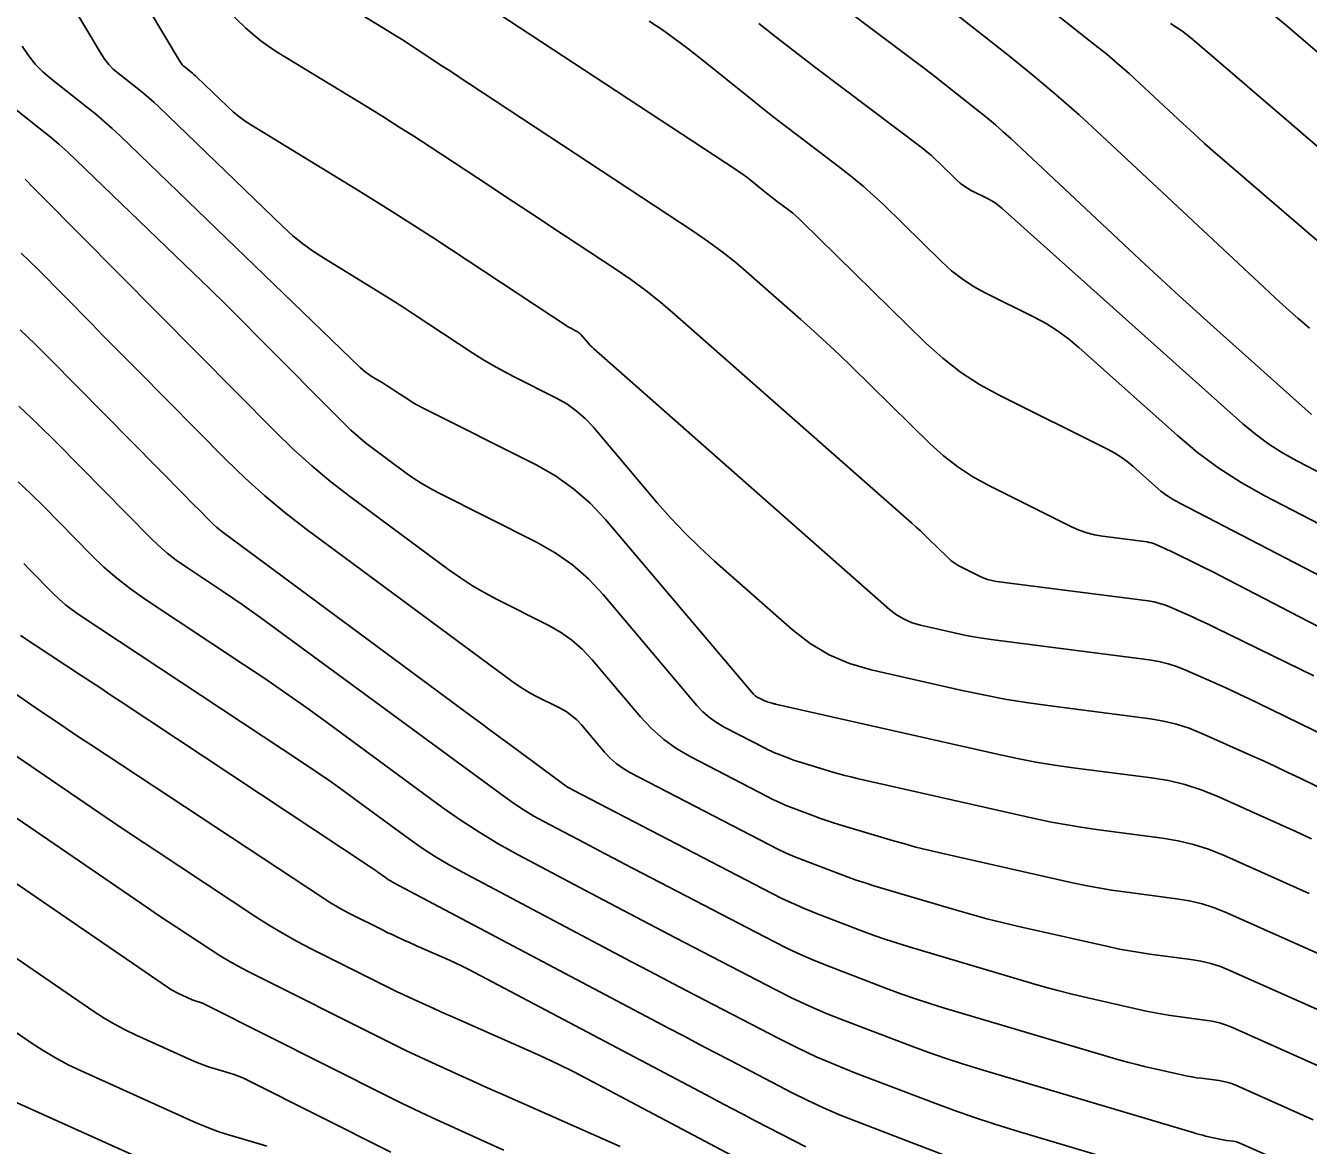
# Model space of a CAD drawing. Extents: x 1354696 to 1366163, y 660729 to 670380.
# Drawn here: x 1361307.2 to 1361389.9, y 665002.9 to 665075.2 of the extents above; entities that cross this region are included whole.
import ezdxf

# ---------------------------------------------------------------- set-up
doc = ezdxf.new("R2010")
doc.units = 0
doc.layers.add('R_Contours', color=7, linetype='Continuous')

msp = doc.modelspace()

# ---------------------------------------------------------------- linework, layer by layer
at = {"layer": 'R_Contours'}
for points in [[(1361303.676, 665095.433), (1361317.191, 665072.824), (1361317.258, 665072.722), (1361317.334, 665072.628), (1361317.418, 665072.541), (1361317.511, 665072.461), (1361317.897, 665072.158), (1361317.993, 665072.081), (1361318.087, 665072.002), (1361318.178, 665071.92), (1361318.268, 665071.836), (1361320.238, 665069.934), (1361320.605, 665069.6), (1361320.988, 665069.287), (1361321.387, 665068.995), (1361321.803, 665068.725), (1361328.54, 665064.607), (1361329.801, 665063.829), (1361331.055, 665063.04), (1361332.303, 665062.242), (1361333.544, 665061.433), (1361342.216, 665055.729), (1361342.283, 665055.687), (1361342.352, 665055.646), (1361342.421, 665055.607), (1361342.492, 665055.57), (1361342.777, 665055.426), (1361342.846, 665055.387), (1361342.91, 665055.342), (1361342.969, 665055.29), (1361343.023, 665055.232), (1361343.455, 665054.723), (1361343.546, 665054.62), (1361343.64, 665054.52), (1361343.738, 665054.423), (1361343.84, 665054.331), (1361362.934, 665037.491), (1361363.386, 665037.139), (1361363.871, 665036.851), (1361364.389, 665036.626), (1361364.94, 665036.466), (1361367.207, 665035.954), (1361367.775, 665035.833), (1361368.346, 665035.725), (1361368.919, 665035.63), (1361369.494, 665035.549), (1361379.686, 665034.232), (1361380.304, 665034.129), (1361380.909, 665033.983), (1361381.502, 665033.792), (1361382.083, 665033.557), (1361384.381, 665032.53), (1361384.954, 665032.271), (1361385.525, 665032.007), (1361386.094, 665031.738), (1361386.66, 665031.465), (1361394.767, 665027.505)], [(1361397.419, 665055.358), (1361384.68, 665066.297), (1361383.963, 665066.92), (1361383.253, 665067.549), (1361382.55, 665068.186), (1361381.854, 665068.831), (1361379.082, 665071.425), (1361378.382, 665072.066), (1361377.67, 665072.692), (1361376.945, 665073.303), (1361376.207, 665073.9), (1361357.511, 665088.683)], [(1361305.279, 665084.738), (1361312.102, 665073.324), (1361312.333, 665072.974), (1361312.593, 665072.65), (1361312.883, 665072.351), (1361313.201, 665072.078), (1361314.531, 665071.035), (1361314.86, 665070.771), (1361315.182, 665070.498), (1361315.497, 665070.217), (1361315.804, 665069.927), (1361323.818, 665062.196), (1361324.446, 665061.622), (1361325.102, 665061.085), (1361325.787, 665060.585), (1361326.5, 665060.122), (1361329.41, 665058.343), (1361330.136, 665057.895), (1361330.858, 665057.442), (1361331.576, 665056.982), (1361332.29, 665056.516), (1361336.076, 665054.026), (1361336.722, 665053.615), (1361337.379, 665053.222), (1361338.047, 665052.849), (1361338.726, 665052.495), (1361341.465, 665051.117), (1361342.126, 665050.742), (1361342.739, 665050.308), (1361343.306, 665049.813), (1361343.825, 665049.258), (1361347.964, 665044.374), (1361348.836, 665043.381), (1361349.743, 665042.423), (1361350.683, 665041.498), (1361351.658, 665040.606), (1361356.677, 665036.18), (1361357.821, 665035.288), (1361359.048, 665034.559), (1361360.358, 665033.992), (1361361.751, 665033.587), (1361367.62, 665032.261), (1361368.991, 665031.969), (1361370.367, 665031.708), (1361371.75, 665031.48), (1361373.138, 665031.284), (1361379.756, 665030.429), (1361380.611, 665030.287), (1361381.449, 665030.084), (1361382.269, 665029.82), (1361383.073, 665029.495), (1361386.252, 665028.074), (1361387.045, 665027.716), (1361387.835, 665027.35), (1361388.622, 665026.978), (1361389.406, 665026.6), (1361402.632, 665020.139)], [(1361362.769, 665079.42), (1361370.67, 665073.172), (1361372.192, 665071.943), (1361373.687, 665070.683), (1361375.156, 665069.392), (1361376.598, 665068.07), (1361387.066, 665058.274), (1361387.794, 665057.6), (1361388.529, 665056.934), (1361389.271, 665056.276), (1361390.02, 665055.626)], [(1361397.023, 665036.372), (1361381.647, 665044.341), (1361381.226, 665044.577), (1361380.822, 665044.837), (1361380.436, 665045.122), (1361380.066, 665045.432), (1361378.623, 665046.723), (1361378.253, 665047.032), (1361377.865, 665047.315), (1361377.459, 665047.571), (1361377.035, 665047.801), (1361370.014, 665051.304), (1361368.733, 665052.007), (1361367.518, 665052.802), (1361366.37, 665053.691), (1361365.288, 665054.673), (1361357.27, 665062.538), (1361357.086, 665062.713), (1361356.897, 665062.881), (1361356.702, 665063.043), (1361356.503, 665063.199), (1361355.693, 665063.811), (1361355.492, 665063.965), (1361355.291, 665064.12), (1361355.092, 665064.277), (1361354.894, 665064.435), (1361353.952, 665065.194), (1361353.727, 665065.37), (1361353.498, 665065.542), (1361353.265, 665065.707), (1361353.028, 665065.867), (1361333.513, 665078.711)], [(1361358.151, 665077.706), (1361364.585, 665072.843), (1361365.111, 665072.443), (1361365.634, 665072.04), (1361366.156, 665071.635), (1361366.675, 665071.226), (1361368.749, 665069.587), (1361369.262, 665069.172), (1361369.767, 665068.746), (1361370.263, 665068.31), (1361370.75, 665067.864), (1361379.402, 665059.767), (1361380.504, 665058.742), (1361381.612, 665057.722), (1361382.726, 665056.71), (1361383.845, 665055.703), (1361390.145, 665050.069)], [(1361319.556, 665076.798), (1361321.419, 665075.014), (1361321.896, 665074.581), (1361322.393, 665074.176), (1361322.912, 665073.799), (1361323.452, 665073.449), (1361329.251, 665069.904), (1361330.259, 665069.282), (1361331.261, 665068.652), (1361332.258, 665068.014), (1361333.25, 665067.367), (1361337.207, 665064.765), (1361338.196, 665064.114), (1361339.185, 665063.463), (1361340.174, 665062.812), (1361341.162, 665062.16), (1361345.257, 665059.46), (1361346.256, 665058.776), (1361347.229, 665058.059), (1361348.176, 665057.308), (1361349.098, 665056.523), (1361364.369, 665043.055), (1361364.649, 665042.805), (1361364.926, 665042.551), (1361365.199, 665042.294), (1361365.469, 665042.032), (1361366.647, 665040.877), (1361366.869, 665040.675), (1361367.105, 665040.493), (1361367.354, 665040.329), (1361367.617, 665040.185), (1361368.697, 665039.646), (1361368.971, 665039.523), (1361369.252, 665039.425), (1361369.54, 665039.35), (1361369.835, 665039.299), (1361379.616, 665038.035), (1361379.997, 665037.972), (1361380.37, 665037.882), (1361380.735, 665037.764), (1361381.093, 665037.62), (1361382.509, 665036.987), (1361382.862, 665036.827), (1361383.214, 665036.664), (1361383.565, 665036.499), (1361383.914, 665036.33), (1361388.534, 665034.073), (1361389.419, 665033.637), (1361390.302, 665033.197)], [(1361398.568, 665032.248), (1361384.242, 665039.674), (1361383.911, 665039.844), (1361383.579, 665040.012), (1361383.246, 665040.179), (1361382.912, 665040.343), (1361381.168, 665041.195), (1361381.036, 665041.259), (1361380.904, 665041.321), (1361380.771, 665041.383), (1361380.638, 665041.443), (1361380.103, 665041.682), (1361379.968, 665041.736), (1361379.83, 665041.781), (1361379.689, 665041.815), (1361379.546, 665041.839), (1361376.68, 665042.209), (1361376.161, 665042.298), (1361375.654, 665042.429), (1361375.16, 665042.603), (1361374.679, 665042.819), (1361369.331, 665045.488), (1361368.308, 665046.049), (1361367.337, 665046.684), (1361366.421, 665047.394), (1361365.557, 665048.178), (1361360.483, 665053.155), (1361359.682, 665053.93), (1361358.871, 665054.694), (1361358.05, 665055.448), (1361357.219, 665056.19), (1361353.875, 665059.139), (1361353.028, 665059.861), (1361352.156, 665060.552), (1361351.261, 665061.212), (1361350.342, 665061.841), (1361335.815, 665071.42), (1361335.381, 665071.706), (1361334.948, 665071.992), (1361334.514, 665072.277), (1361334.079, 665072.563), (1361332.343, 665073.705), (1361331.908, 665073.989), (1361331.47, 665074.269), (1361331.03, 665074.545), (1361330.588, 665074.818), (1361328.539, 665076.071)], [(1361387.358, 665076.12), (1361388.564, 665075.133), (1361399.482, 665065.757)], [(1361347.444, 665075.445), (1361348.289, 665074.875), (1361349.119, 665074.285), (1361349.934, 665073.675), (1361350.736, 665073.045), (1361354.092, 665070.343), (1361354.798, 665069.778), (1361355.508, 665069.219), (1361356.223, 665068.666), (1361356.942, 665068.118), (1361359.827, 665065.938), (1361360.538, 665065.381), (1361361.231, 665064.803), (1361361.905, 665064.203), (1361362.56, 665063.581), (1361366.284, 665059.928), (1361366.932, 665059.34), (1361367.619, 665058.808), (1361368.346, 665058.332), (1361369.113, 665057.912), (1361372.259, 665056.342), (1361373.029, 665055.925), (1361373.767, 665055.46), (1361374.471, 665054.946), (1361375.143, 665054.384), (1361381.497, 665048.703), (1361382.805, 665047.605), (1361384.173, 665046.595), (1361385.603, 665045.674), (1361387.094, 665044.842), (1361395.478, 665040.496)], [(1361393.932, 665044.62), (1361389.203, 665047.072), (1361388.278, 665047.588), (1361387.391, 665048.16), (1361386.541, 665048.786), (1361385.73, 665049.468), (1361370.195, 665063.359), (1361369.974, 665063.544), (1361369.742, 665063.713), (1361369.499, 665063.866), (1361369.246, 665064.003), (1361368.211, 665064.52), (1361367.959, 665064.658), (1361367.72, 665064.814), (1361367.493, 665064.989), (1361367.28, 665065.183), (1361366.146, 665066.295), (1361365.885, 665066.544), (1361365.615, 665066.784), (1361365.339, 665067.015), (1361365.054, 665067.237), (1361358.191, 665072.425), (1361356.954, 665073.367), (1361355.725, 665074.319), (1361354.504, 665075.28)], [(1361381.046, 665075.283), (1361381.427, 665075.053), (1361381.795, 665074.805), (1361382.151, 665074.541), (1361382.495, 665074.259), (1361403.09, 665056.573)], [(1361390.146, 665022.693), (1361389.137, 665023.16), (1361388.123, 665023.618), (1361384.063, 665025.433), (1361383.036, 665025.848), (1361381.988, 665026.185), (1361380.918, 665026.444), (1361379.826, 665026.625), (1361374.786, 665027.277), (1361373.581, 665027.447), (1361372.381, 665027.645), (1361371.185, 665027.871), (1361369.995, 665028.125), (1361355.59, 665031.379), (1361355.535, 665031.391), (1361355.481, 665031.405), (1361355.428, 665031.419), (1361355.374, 665031.435), (1361355.112, 665031.513), (1361355.083, 665031.522), (1361355.054, 665031.531), (1361355.025, 665031.541), (1361354.996, 665031.552), (1361354.882, 665031.596), (1361354.853, 665031.607), (1361354.825, 665031.619), (1361354.798, 665031.632), (1361354.77, 665031.646), (1361354.406, 665031.835), (1361354.339, 665031.875), (1361354.276, 665031.92), (1361354.218, 665031.971), (1361354.165, 665032.028), (1361344.626, 665043.284), (1361343.642, 665044.336), (1361342.568, 665045.273), (1361341.405, 665046.097), (1361340.152, 665046.807), (1361332.82, 665050.497), (1361332.594, 665050.615), (1361332.372, 665050.739), (1361332.154, 665050.87), (1361331.939, 665051.006), (1361331.036, 665051.6), (1361330.848, 665051.722), (1361330.66, 665051.843), (1361330.471, 665051.962), (1361330.28, 665052.079), (1361329.517, 665052.546), (1361329.33, 665052.667), (1361329.151, 665052.798), (1361328.979, 665052.939), (1361328.814, 665053.09), (1361313.341, 665068.019), (1361312.816, 665068.513), (1361312.277, 665068.994), (1361311.727, 665069.46), (1361311.165, 665069.912), (1361308.891, 665071.694), (1361308.347, 665072.161), (1361307.853, 665072.672), (1361307.408, 665073.227), (1361307.013, 665073.825)], [(1361389.995, 665019.162), (1361384.467, 665021.632), (1361383.514, 665022.018), (1361382.54, 665022.331), (1361381.547, 665022.571), (1361380.532, 665022.74), (1361376.434, 665023.27), (1361375.412, 665023.414), (1361374.394, 665023.582), (1361373.38, 665023.774), (1361372.37, 665023.989), (1361360.846, 665026.592), (1361360.453, 665026.684), (1361360.061, 665026.783), (1361359.672, 665026.888), (1361359.284, 665027), (1361357.386, 665027.564), (1361357.175, 665027.629), (1361356.964, 665027.699), (1361356.755, 665027.772), (1361356.547, 665027.849), (1361355.719, 665028.166), (1361355.513, 665028.248), (1361355.31, 665028.336), (1361355.109, 665028.43), (1361354.911, 665028.529), (1361352.271, 665029.902), (1361351.782, 665030.186), (1361351.328, 665030.514), (1361350.908, 665030.884), (1361350.523, 665031.297), (1361344.462, 665038.45), (1361343.519, 665039.458), (1361342.49, 665040.356), (1361341.375, 665041.146), (1361340.174, 665041.826), (1361333.846, 665045.011), (1361333.286, 665045.308), (1361332.741, 665045.627), (1361332.21, 665045.97), (1361331.693, 665046.337), (1361329.653, 665047.847), (1361329.151, 665048.234), (1361328.665, 665048.639), (1361328.195, 665049.062), (1361327.74, 665049.504), (1361322.3, 665054.996), (1361321.241, 665056.058), (1361320.177, 665057.115), (1361319.106, 665058.165), (1361318.03, 665059.21), (1361310.515, 665066.46), (1361309.955, 665066.987), (1361309.381, 665067.499), (1361308.795, 665067.996), (1361308.196, 665068.478), (1361304.809, 665071.132)], [(1361307.2, 665065.238), (1361307.744, 665064.686), (1361307.861, 665064.567), (1361307.979, 665064.448), (1361308.096, 665064.329), (1361308.214, 665064.21), (1361323.32, 665048.962), (1361324.479, 665047.836), (1361325.679, 665046.756), (1361326.919, 665045.722), (1361328.2, 665044.735), (1361334.528, 665040.048), (1361335.277, 665039.518), (1361336.047, 665039.021), (1361336.837, 665038.557), (1361337.648, 665038.127), (1361340.933, 665036.474), (1361341.726, 665036.025), (1361342.462, 665035.504), (1361343.141, 665034.91), (1361343.764, 665034.245), (1361346.881, 665030.567), (1361347.599, 665029.797), (1361348.381, 665029.108), (1361349.226, 665028.498), (1361350.136, 665027.969), (1361355.052, 665025.412), (1361355.42, 665025.227), (1361355.794, 665025.053), (1361356.172, 665024.889), (1361356.555, 665024.736), (1361358.098, 665024.146), (1361358.485, 665024.002), (1361358.874, 665023.866), (1361359.266, 665023.737), (1361359.661, 665023.616), (1361363.194, 665022.565), (1361363.916, 665022.357), (1361364.642, 665022.161), (1361365.37, 665021.977), (1361366.102, 665021.805), (1361374.746, 665019.853), (1361375.575, 665019.676), (1361376.407, 665019.519), (1361377.243, 665019.381), (1361378.083, 665019.262), (1361381.448, 665018.827), (1361382.281, 665018.689), (1361383.097, 665018.491), (1361383.896, 665018.234), (1361384.679, 665017.918), (1361392.588, 665014.383)], [(1361396.372, 665009.072), (1361384.891, 665014.203), (1361384.278, 665014.451), (1361383.653, 665014.652), (1361383.015, 665014.807), (1361382.363, 665014.915), (1361379.731, 665015.255), (1361379.074, 665015.348), (1361378.421, 665015.456), (1361377.769, 665015.579), (1361377.121, 665015.717), (1361371.358, 665017.019), (1361370.288, 665017.27), (1361369.222, 665017.539), (1361368.16, 665017.826), (1361367.104, 665018.13), (1361361.935, 665019.667), (1361361.358, 665019.845), (1361360.785, 665020.033), (1361360.215, 665020.233), (1361359.649, 665020.443), (1361357.392, 665021.306), (1361356.832, 665021.53), (1361356.278, 665021.769), (1361355.732, 665022.025), (1361355.192, 665022.295), (1361346.192, 665026.976), (1361345.735, 665027.242), (1361345.31, 665027.548), (1361344.918, 665027.894), (1361344.557, 665028.281), (1361343.066, 665030.04), (1361342.764, 665030.363), (1361342.434, 665030.651), (1361342.076, 665030.904), (1361341.691, 665031.123), (1361340.096, 665031.925), (1361339.702, 665032.134), (1361339.319, 665032.359), (1361338.945, 665032.601), (1361338.581, 665032.858), (1361325.302, 665042.693), (1361323.954, 665043.732), (1361322.648, 665044.82), (1361321.385, 665045.958), (1361320.164, 665047.144), (1361314.469, 665052.893), (1361313.718, 665053.651), (1361312.968, 665054.409), (1361312.219, 665055.169), (1361311.47, 665055.928), (1361307.999, 665059.451), (1361307.482, 665059.963), (1361306.954, 665060.462)], [(1361395.432, 665005.872), (1361385.102, 665010.489), (1361384.661, 665010.667), (1361384.209, 665010.813), (1361383.749, 665010.924), (1361383.279, 665011.002), (1361381.379, 665011.248), (1361380.906, 665011.315), (1361380.434, 665011.392), (1361379.964, 665011.481), (1361379.496, 665011.581), (1361375.45, 665012.495), (1361374.621, 665012.689), (1361373.797, 665012.898), (1361372.976, 665013.119), (1361372.158, 665013.355), (1361364.209, 665015.719), (1361363.45, 665015.952), (1361362.695, 665016.201), (1361361.945, 665016.463), (1361361.2, 665016.74), (1361358.229, 665017.877), (1361357.491, 665018.171), (1361356.762, 665018.486), (1361356.043, 665018.822), (1361355.333, 665019.179), (1361342.591, 665025.805), (1361342.556, 665025.823), (1361342.522, 665025.841), (1361342.487, 665025.859), (1361342.453, 665025.877), (1361342.315, 665025.95), (1361342.281, 665025.969), (1361342.247, 665025.989), (1361342.215, 665026.01), (1361342.183, 665026.033), (1361338.457, 665028.769), (1361337.826, 665029.234), (1361337.196, 665029.698), (1361336.565, 665030.164), (1361335.936, 665030.63), (1361319.977, 665042.45), (1361319.756, 665042.62), (1361319.542, 665042.798), (1361319.335, 665042.985), (1361319.135, 665043.179), (1361318.349, 665043.973), (1361318.152, 665044.171), (1361317.956, 665044.37), (1361317.76, 665044.568), (1361317.564, 665044.767), (1361308.798, 665053.664), (1361307.846, 665054.608), (1361306.871, 665055.527)], [(1361390.265, 665004.562), (1361385.314, 665006.774), (1361385.043, 665006.884), (1361384.766, 665006.973), (1361384.483, 665007.042), (1361384.194, 665007.09), (1361383.028, 665007.24), (1361382.737, 665007.281), (1361382.447, 665007.329), (1361382.158, 665007.384), (1361381.871, 665007.445), (1361379.386, 665008.006), (1361378.878, 665008.126), (1361378.371, 665008.254), (1361377.867, 665008.39), (1361377.365, 665008.535), (1361366.484, 665011.77), (1361365.541, 665012.06), (1361364.605, 665012.368), (1361363.675, 665012.694), (1361362.751, 665013.037), (1361359.066, 665014.447), (1361358.15, 665014.812), (1361357.247, 665015.203), (1361356.354, 665015.62), (1361355.473, 665016.062), (1361345.869, 665021.056), (1361345.215, 665021.397), (1361344.562, 665021.739), (1361343.91, 665022.082), (1361343.259, 665022.426), (1361340.654, 665023.805), (1361340.01, 665024.161), (1361339.38, 665024.54), (1361338.765, 665024.942), (1361338.164, 665025.367), (1361322.395, 665036.95), (1361321.8, 665037.381), (1361321.2, 665037.805), (1361320.595, 665038.222), (1361319.984, 665038.632), (1361317.533, 665040.256), (1361316.932, 665040.676), (1361316.355, 665041.126), (1361315.803, 665041.606), (1361315.275, 665042.115), (1361309.217, 665048.264), (1361308.021, 665049.448), (1361306.798, 665050.602)], [(1361306.755, 665045.71), (1361307.564, 665044.947), (1361308.354, 665044.164), (1361311.478, 665040.993), (1361312.278, 665040.222), (1361313.114, 665039.496), (1361313.986, 665038.815), (1361314.896, 665038.178), (1361321.291, 665033.943), (1361322.661, 665033.024), (1361324.019, 665032.088), (1361325.365, 665031.136), (1361326.701, 665030.168), (1361334.144, 665024.7), (1361335.315, 665023.873), (1361336.513, 665023.091), (1361337.739, 665022.353), (1361338.993, 665021.659), (1361344.065, 665018.974), (1361345.333, 665018.304), (1361346.603, 665017.637), (1361347.874, 665016.971), (1361349.146, 665016.308), (1361355.614, 665012.945), (1361356.666, 665012.417), (1361357.731, 665011.92), (1361358.81, 665011.453), (1361359.903, 665011.017), (1361364.301, 665009.334), (1361365.405, 665008.924), (1361366.515, 665008.535), (1361367.633, 665008.168), (1361368.758, 665007.822), (1361382.572, 665003.714), (1361382.758, 665003.66), (1361382.946, 665003.61), (1361383.134, 665003.562), (1361383.323, 665003.518), (1361384.246, 665003.309), (1361384.353, 665003.286), (1361384.46, 665003.266), (1361384.568, 665003.248), (1361384.676, 665003.233), (1361385.11, 665003.177), (1361385.217, 665003.159), (1361385.322, 665003.134), (1361385.425, 665003.101), (1361385.526, 665003.06), (1361387.366, 665002.238)], [(1361307.106, 665040.446), (1361307.491, 665040.064), (1361309.013, 665038.52), (1361309.402, 665038.144), (1361309.809, 665037.791), (1361310.235, 665037.459), (1361310.678, 665037.148), (1361325.144, 665027.568), (1361326.005, 665026.99), (1361326.859, 665026.402), (1361327.706, 665025.803), (1361328.546, 665025.194), (1361331.89, 665022.737), (1361332.736, 665022.139), (1361333.603, 665021.573), (1361334.489, 665021.04), (1361335.396, 665020.538), (1361346.263, 665014.786), (1361347.452, 665014.158), (1361348.642, 665013.532), (1361349.833, 665012.909), (1361351.026, 665012.287), (1361355.797, 665009.806), (1361356.998, 665009.203), (1361358.214, 665008.635), (1361359.447, 665008.102), (1361360.695, 665007.604), (1361365.852, 665005.631), (1361367.135, 665005.155), (1361368.426, 665004.703), (1361369.725, 665004.276), (1361371.032, 665003.873), (1361383.292, 665000.228)], [(1361367.914, 665001.733), (1361360.764, 665004.468), (1361359.72, 665004.885), (1361358.689, 665005.331), (1361357.671, 665005.806), (1361356.667, 665006.31), (1361352.675, 665008.386), (1361351.678, 665008.906), (1361350.681, 665009.427), (1361349.686, 665009.951), (1361348.691, 665010.476), (1361330.932, 665019.877), (1361330.801, 665019.949), (1361330.674, 665020.026), (1361330.549, 665020.107), (1361330.427, 665020.193), (1361329.946, 665020.547), (1361329.825, 665020.634), (1361329.703, 665020.721), (1361329.58, 665020.805), (1361329.457, 665020.888), (1361313.383, 665031.533), (1361312.728, 665031.967), (1361312.072, 665032.401), (1361311.416, 665032.835), (1361310.759, 665033.268), (1361306.9, 665035.815)], [(1361357.537, 665002.814), (1361354.325, 665004.484), (1361353.522, 665004.902), (1361352.72, 665005.322), (1361351.919, 665005.743), (1361351.119, 665006.166), (1361336.179, 665014.075), (1361335.778, 665014.282), (1361335.373, 665014.483), (1361334.965, 665014.676), (1361334.554, 665014.862), (1361332.436, 665015.797), (1361332.255, 665015.877), (1361332.075, 665015.957), (1361331.895, 665016.038), (1361331.715, 665016.12), (1361330.997, 665016.447), (1361330.818, 665016.529), (1361330.639, 665016.613), (1361330.462, 665016.7), (1361330.285, 665016.787), (1361328.125, 665017.874), (1361327.71, 665018.09), (1361327.301, 665018.319), (1361326.9, 665018.559), (1361326.505, 665018.811), (1361311.471, 665028.735), (1361310.65, 665029.279), (1361309.831, 665029.827), (1361309.015, 665030.378), (1361308.201, 665030.933), (1361304.949, 665033.159)], [(1361353.547, 665001.856), (1361343.388, 665007.234), (1361342.505, 665007.691), (1361341.614, 665008.133), (1361340.716, 665008.558), (1361339.81, 665008.968), (1361335.145, 665011.026), (1361334.748, 665011.202), (1361334.351, 665011.379), (1361333.955, 665011.557), (1361333.559, 665011.737), (1361331.977, 665012.457), (1361331.582, 665012.639), (1361331.19, 665012.824), (1361330.799, 665013.014), (1361330.41, 665013.207), (1361325.653, 665015.6), (1361324.739, 665016.076), (1361323.839, 665016.579), (1361322.955, 665017.109), (1361322.086, 665017.664), (1361315.576, 665021.961), (1361314.206, 665022.87), (1361312.839, 665023.784), (1361311.477, 665024.704), (1361310.118, 665025.63), (1361303.309, 665030.291)], [(1361345.571, 665002.85), (1361337.855, 665006.255), (1361337.24, 665006.527), (1361336.627, 665006.801), (1361336.015, 665007.076), (1361335.403, 665007.354), (1361332.957, 665008.467), (1361332.347, 665008.748), (1361331.74, 665009.035), (1361331.136, 665009.328), (1361330.534, 665009.627), (1361321.533, 665014.154), (1361320.936, 665014.465), (1361320.35, 665014.793), (1361319.773, 665015.139), (1361319.207, 665015.501), (1361316.96, 665016.984), (1361316.399, 665017.356), (1361315.84, 665017.73), (1361315.282, 665018.107), (1361314.726, 665018.486), (1361298.557, 665029.554)], [(1361338.074, 665002.596), (1361337.246, 665002.971), (1361333.937, 665004.477), (1361333.112, 665004.858), (1361332.29, 665005.246), (1361331.473, 665005.643), (1361330.659, 665006.047), (1361318.76, 665012.031), (1361318.697, 665012.062), (1361318.632, 665012.089), (1361318.566, 665012.113), (1361318.499, 665012.135), (1361318.229, 665012.215), (1361318.162, 665012.236), (1361318.096, 665012.259), (1361318.03, 665012.285), (1361317.966, 665012.312), (1361317.084, 665012.71), (1361316.918, 665012.789), (1361316.756, 665012.876), (1361316.597, 665012.97), (1361316.443, 665013.07), (1361296.277, 665026.885)], [(1361301.726, 665018.348), (1361311.634, 665011.56), (1361312.291, 665011.131), (1361312.965, 665010.732), (1361313.656, 665010.364), (1361314.365, 665010.025), (1361318.118, 665008.332), (1361318.393, 665008.214), (1361318.672, 665008.105), (1361318.954, 665008.006), (1361319.24, 665007.916), (1361320.389, 665007.575), (1361320.674, 665007.484), (1361320.955, 665007.381), (1361321.23, 665007.264), (1361321.5, 665007.136), (1361330.783, 665002.467)], [(1361304.516, 665011.632), (1361307.582, 665009.532), (1361308.358, 665009.024), (1361309.155, 665008.553), (1361309.972, 665008.117), (1361310.808, 665007.718), (1361318.27, 665004.353), (1361318.756, 665004.143), (1361319.248, 665003.951), (1361319.746, 665003.776), (1361320.25, 665003.617), (1361322.28, 665003.016), (1361322.783, 665002.855)], [(1361318.423, 665000.373), (1361306.499, 665005.75)]]:
    msp.add_lwpolyline(points, dxfattribs=at)

doc.saveas('drawing.dxf')
